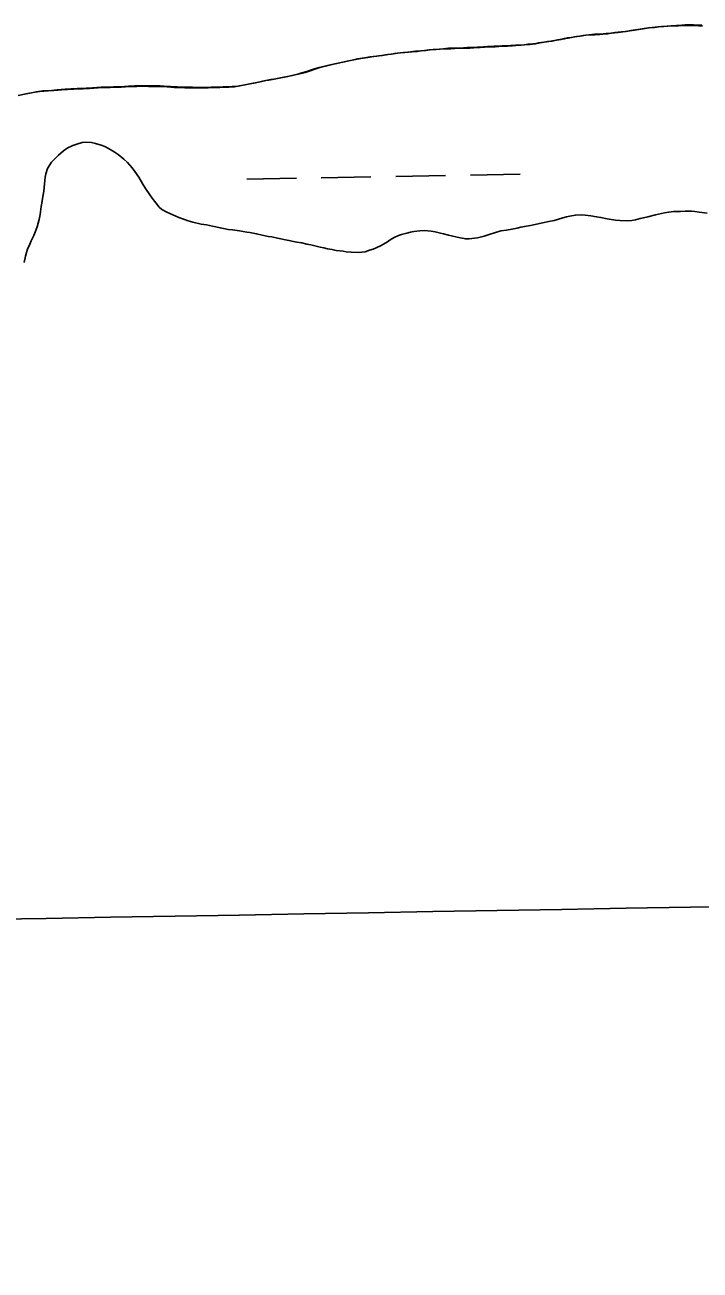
# Model space of a CAD drawing. Extents: x 3887375 to 3925618, y 296674 to 322633.
# Drawn here: x 3922332 to 3922766, y 314530 to 315331 of the extents above; entities that cross this region are included whole.
import ezdxf

# ---------------------------------------------------------------- set-up
doc = ezdxf.new("R2010")
doc.units = 0
for name, color, linetype in [('V-GRID-MAJR', 7, 'Continuous'), ('V-TOPO-SHOR', 7, 'Continuous'), ('V-WETL-SWMP', 7, 'Continuous')]:
    doc.layers.add(name, color=color, linetype=linetype)

msp = doc.modelspace()

# ---------------------------------------------------------------- linework, layer by layer
at = {"layer": 'V-GRID-MAJR'}
msp.add_spline([(3891444.7, 314225.88), (3896753.86, 314315.07), (3902063.01, 314405.04), (3907372.14, 314495.79), (3912681.27, 314587.3), (3917990.38, 314679.59), (3923299.47, 314772.65)], degree=3, dxfattribs=at)
at = {"layer": 'V-TOPO-SHOR'}
for points in [[(3922586.56, 315314.13), (3922588.98, 315314.42), (3922591.93, 315314.71), (3922594.7, 315315.09), (3922598.6, 315315.31), (3922601.11, 315315.51), (3922604.49, 315315.81), (3922608.05, 315315.85), (3922610.56, 315315.96), (3922614.11, 315316.17), (3922616.54, 315316.29), (3922620.18, 315316.33), (3922622.87, 315316.44), (3922626.94, 315316.66), (3922629.63, 315316.86), (3922633.96, 315317.09), (3922636.48, 315317.2), (3922638.99, 315317.4), (3922642.37, 315317.44), (3922644.45, 315317.55), (3922647.66, 315317.76), (3922649.91, 315317.87), (3922653.2, 315318.08), (3922655.54, 315318.45), (3922658.83, 315318.66), (3922662.29, 315319.13), (3922664.72, 315319.59), (3922668.18, 315320.07), (3922671.21, 315320.44), (3922674.68, 315321.18), (3922678.83, 315321.92), (3922681.25, 315322.46), (3922683.5, 315322.75), (3922685.75, 315323.21), (3922688.95, 315323.67), (3922691.21, 315323.96), (3922694.84, 315324.52), (3922698.48, 315324.82), (3922700.74, 315324.85), (3922703.94, 315325.06), (3922705.93, 315325.34), (3922709.05, 315325.54), (3922711.48, 315325.92), (3922715.81, 315326.4), (3922718.84, 315326.69), (3922721.78, 315327.16), (3922726.29, 315327.82), (3922729.14, 315328.28), (3922733.21, 315328.93), (3922735.63, 315329.22), (3922739.1, 315329.6), (3922741.61, 315329.89), (3922745.16, 315330.1), (3922747.68, 315330.31), (3922751.14, 315330.52), (3922754.61, 315330.64), (3922756.86, 315330.84), (3922760.16, 315330.79), (3922762.24, 315330.82), (3922765.28, 315330.76), (3922767.53, 315330.7)], [(3922327.5, 315285.43), (3922332.52, 315286.53), (3922339.27, 315287.82), (3922343.25, 315288.38), (3922348.89, 315288.71), (3922352.52, 315289.01), (3922357.64, 315289.5), (3922361.36, 315289.71), (3922365.35, 315289.84), (3922371.33, 315290.17), (3922375.41, 315290.3), (3922380.95, 315290.71), (3922384.24, 315290.83), (3922388.75, 315290.97), (3922391.79, 315291.09), (3922395.95, 315291.13), (3922398.55, 315291.34), (3922402.27, 315291.55), (3922406, 315291.68), (3922408.77, 315291.71), (3922413.37, 315291.59), (3922418.92, 315291.56), (3922421.44, 315291.5), (3922425.52, 315291.29), (3922429.85, 315290.99), (3922432.81, 315290.85), (3922436.88, 315290.8), (3922439.66, 315290.75), (3922444.08, 315290.62), (3922447.03, 315290.66), (3922451.8, 315290.79), (3922454.83, 315290.83), (3922459.34, 315290.96), (3922462.29, 315291.08), (3922465.23, 315291.2), (3922468.87, 315291.42), (3922473.37, 315292.25), (3922477.62, 315293.07), (3922481.16, 315293.81), (3922484.28, 315294.45), (3922486.79, 315294.99), (3922488.86, 315295.37), (3922492.15, 315296.01), (3922494.31, 315296.38), (3922497.43, 315297.02), (3922500.89, 315297.58), (3922503.92, 315298.22), (3922506.69, 315298.95), (3922509.54, 315299.5), (3922512.14, 315300.31), (3922515.33, 315301.21), (3922518.36, 315302.28), (3922520.34, 315303), (3922523.2, 315303.81), (3922525.27, 315304.27), (3922529.51, 315305.35), (3922531.5, 315305.81), (3922534.44, 315306.36), (3922537.38, 315307), (3922542.4, 315308.1), (3922544.56, 315308.55), (3922547.94, 315309.29), (3922552.53, 315309.94), (3922556.16, 315310.59), (3922558.41, 315310.79), (3922561.62, 315311.26), (3922563.95, 315311.54), (3922567.59, 315312.1), (3922569.84, 315312.48), (3922573.48, 315312.95), (3922575.56, 315313.15), (3922578.33, 315313.35), (3922583.18, 315313.84), (3922586.56, 315314.13)], [(3922331.24, 315177.97), (3922332.24, 315181.97), (3922332.82, 315184.49), (3922333.58, 315186.49), (3922334.92, 315189.71), (3922335.94, 315191.98), (3922337.55, 315195.37), (3922338.48, 315197.46), (3922339.74, 315200.86), (3922340.41, 315203.2), (3922340.99, 315205.55), (3922341.56, 315208.76), (3922342.37, 315213.97), (3922342.78, 315216.05), (3922343.18, 315219.09), (3922343.91, 315223.87), (3922344.46, 315228.55), (3922344.94, 315232.81), (3922345.35, 315235.06), (3922346.35, 315238.37), (3922348.99, 315242.56), (3922351.56, 315245.1), (3922353.36, 315247.03), (3922356.62, 315249.75), (3922359.03, 315251.42), (3922362.65, 315253.19), (3922365.15, 315254.09), (3922368.69, 315255.17)], [(3922368.69, 315255.17), (3922371.12, 315255.45), (3922374.76, 315255.15), (3922377.28, 315254.57), (3922380.85, 315253.48), (3922383.28, 315252.55), (3922385.55, 315251.28), (3922389.3, 315249.24), (3922391.74, 315247.45), (3922395.5, 315244.46), (3922397.87, 315242.32), (3922400.76, 315238.97), (3922402.52, 315236.47), (3922405.08, 315232.78), (3922407.73, 315228.38), (3922409.49, 315225.55), (3922412.14, 315221.5), (3922413.72, 315219.26), (3922416.01, 315216.34), (3922418.29, 315213.6), (3922420.04, 315212.05), (3922423.18, 315210.36), (3922427.01, 315208.67), (3922430.84, 315206.89), (3922434.5, 315205.54), (3922436.85, 315204.7), (3922439.98, 315203.87), (3922445.28, 315202.63), (3922448.75, 315202.15), (3922452.57, 315201.32), (3922454.65, 315201), (3922457.52, 315200.34), (3922459.61, 315199.84), (3922462.73, 315199.27), (3922465.51, 315198.95), (3922470.02, 315198.31), (3922474.62, 315197.49), (3922476.62, 315197.17), (3922478.7, 315196.84), (3922480.88, 315196.43), (3922484.52, 315195.61), (3922488.35, 315194.78), (3922490.78, 315194.38), (3922494.34, 315193.64), (3922496.51, 315193.23), (3922499.64, 315192.57), (3922501.72, 315192.16), (3922504.76, 315191.5), (3922506.76, 315191.09), (3922509.97, 315190.51), (3922513.36, 315189.86), (3922515.79, 315189.37), (3922519.35, 315188.45), (3922521.87, 315187.79), (3922524.13, 315187.29), (3922526.57, 315186.8), (3922529.6, 315186.23), (3922532.21, 315185.73), (3922536.64, 315185.17), (3922538.64, 315184.77), (3922541.76, 315184.54), (3922546.61, 315184.33), (3922550.77, 315184.9), (3922553.7, 315185.88), (3922555.95, 315186.6), (3922557.84, 315187.4), (3922561.12, 315189), (3922565.17, 315191.3), (3922566.97, 315192.44), (3922569.47, 315194.03), (3922572.23, 315195.27), (3922574.3, 315195.99), (3922577.59, 315196.89), (3922579.92, 315197.53), (3922582.25, 315197.9), (3922585.97, 315198.37), (3922588.83, 315198.49), (3922593.26, 315198.02), (3922595.86, 315197.61), (3922599.25, 315196.87), (3922601.33, 315196.38), (3922604.38, 315195.63), (3922606.46, 315195.13), (3922609.94, 315194.3), (3922612.28, 315193.81), (3922615.58, 315193.15), (3922617.84, 315193.09), (3922621.21, 315193.56), (3922623.2, 315193.85), (3922627.44, 315194.93), (3922631.32, 315196.1), (3922634, 315197), (3922638.15, 315198.34), (3922641.69, 315198.73), (3922645.24, 315199.37), (3922648.7, 315200.1), (3922651.03, 315200.65), (3922654.66, 315201.3), (3922657.17, 315201.67), (3922660.2, 315202.31), (3922664.95, 315203.41)], [(3922664.95, 315203.41), (3922669.02, 315204.32), (3922672.39, 315204.96), (3922674.63, 315205.68), (3922678, 315206.67), (3922680.34, 315207.3), (3922683.71, 315208.03), (3922686.13, 315208.49), (3922689.85, 315208.71), (3922692.37, 315208.47), (3922696.1, 315207.91), (3922699.83, 315207.43), (3922702.53, 315206.94), (3922706.61, 315206.12), (3922711.99, 315205.22), (3922714.77, 315204.99), (3922718.84, 315204.78), (3922722.48, 315205.08), (3922724.73, 315205.45), (3922727.93, 315206.18), (3922729.91, 315206.72), (3922732.77, 315207.36), (3922737.61, 315208.54), (3922739.68, 315209.08), (3922743.48, 315209.9), (3922746.25, 315210.37), (3922749.19, 315210.83), (3922753.7, 315210.88), (3922756.82, 315211), (3922760.81, 315210.96), (3922763.06, 315210.73), (3922765.84, 315210.32), (3922770.87, 315209.69)]]:
    msp.add_lwpolyline(points, dxfattribs=at)
at = {"layer": 'V-WETL-SWMP'}
for p, q in [((3922689.13, 315323.59), (3922692.77, 315324.15)), ((3922692.77, 315324.15), (3922696.41, 315324.45)), ((3922696.41, 315324.45), (3922698.66, 315324.48)), ((3922698.66, 315324.48), (3922701.87, 315324.68)), ((3922701.87, 315324.68), (3922703.86, 315324.97)), ((3922703.86, 315324.97), (3922706.98, 315325.17)), ((3922706.98, 315325.17), (3922709.4, 315325.55)), ((3922709.4, 315325.55), (3922713.73, 315326.03)), ((3922713.73, 315326.03), (3922716.76, 315326.32)), ((3922716.76, 315326.32), (3922719.71, 315326.79)), ((3922719.71, 315326.79), (3922724.21, 315327.45)), ((3922724.21, 315327.45), (3922727.06, 315327.91)), ((3922727.06, 315327.91), (3922731.13, 315328.56)), ((3922731.13, 315328.56), (3922733.56, 315328.85)), ((3922733.56, 315328.85), (3922737.02, 315329.23)), ((3922737.02, 315329.23), (3922739.53, 315329.52)), ((3922739.53, 315329.52), (3922743.09, 315329.73)), ((3922743.09, 315329.73), (3922745.6, 315329.94)), ((3922745.6, 315329.94), (3922749.07, 315330.15)), ((3922749.07, 315330.15), (3922752.53, 315330.27)), ((3922752.53, 315330.27), (3922754.79, 315330.47)), ((3922754.79, 315330.47), (3922758.08, 315330.42)), ((3922758.08, 315330.42), (3922760.16, 315330.44)), ((3922760.16, 315330.44), (3922763.2, 315330.39)), ((3922763.2, 315330.39), (3922765.45, 315330.33)), ((3922765.45, 315330.33), (3922767.97, 315330.27)), ((3922608.48, 315315.59), (3922612.04, 315315.8)), ((3922612.04, 315315.8), (3922614.46, 315315.92)), ((3922614.46, 315315.92), (3922618.1, 315315.96)), ((3922618.1, 315315.96), (3922620.79, 315316.07)), ((3922620.79, 315316.07), (3922624.87, 315316.29)), ((3922624.87, 315316.29), (3922627.55, 315316.49)), ((3922627.55, 315316.49), (3922631.89, 315316.72)), ((3922631.89, 315316.72), (3922634.4, 315316.83)), ((3922634.4, 315316.83), (3922636.91, 315317.03)), ((3922636.91, 315317.03), (3922640.29, 315317.07)), ((3922640.29, 315317.07), (3922642.37, 315317.18)), ((3922642.37, 315317.18), (3922645.58, 315317.39)), ((3922645.58, 315317.39), (3922647.83, 315317.5)), ((3922647.83, 315317.5), (3922651.13, 315317.71)), ((3922651.13, 315317.71), (3922653.46, 315318.08)), ((3922653.46, 315318.08), (3922656.76, 315318.29)), ((3922656.76, 315318.29), (3922660.22, 315318.76)), ((3922660.22, 315318.76), (3922662.64, 315319.22)), ((3922662.64, 315319.22), (3922666.11, 315319.69)), ((3922666.11, 315319.69), (3922669.14, 315320.07)), ((3922669.14, 315320.07), (3922672.6, 315320.81)), ((3922672.6, 315320.81), (3922676.75, 315321.55)), ((3922676.75, 315321.55), (3922679.17, 315322.09)), ((3922679.17, 315322.09), (3922681.43, 315322.38)), ((3922681.43, 315322.38), (3922683.68, 315322.84)), ((3922683.68, 315322.84), (3922686.88, 315323.3)), ((3922686.88, 315323.3), (3922689.13, 315323.59)), ((3922535.31, 315306.63), (3922540.32, 315307.73)), ((3922540.32, 315307.73), (3922542.49, 315308.18)), ((3922542.49, 315308.18), (3922545.86, 315308.92)), ((3922545.86, 315308.92), (3922550.45, 315309.57)), ((3922550.45, 315309.57), (3922554.08, 315310.22)), ((3922554.08, 315310.22), (3922556.34, 315310.42)), ((3922556.34, 315310.42), (3922559.54, 315310.89)), ((3922559.54, 315310.89), (3922561.88, 315311.17)), ((3922561.88, 315311.17), (3922565.51, 315311.73)), ((3922565.51, 315311.73), (3922567.77, 315312.11)), ((3922567.77, 315312.11), (3922571.4, 315312.58)), ((3922571.4, 315312.58), (3922573.48, 315312.78)), ((3922573.48, 315312.78), (3922576.25, 315312.98)), ((3922576.25, 315312.98), (3922581.1, 315313.47)), ((3922581.1, 315313.47), (3922584.48, 315313.76)), ((3922584.48, 315313.76), (3922586.91, 315314.05)), ((3922586.91, 315314.05), (3922589.85, 315314.34)), ((3922589.85, 315314.34), (3922592.62, 315314.72)), ((3922592.62, 315314.72), (3922596.52, 315314.94)), ((3922596.52, 315314.94), (3922599.04, 315315.14)), ((3922599.04, 315315.14), (3922602.42, 315315.44)), ((3922602.42, 315315.44), (3922605.97, 315315.48)), ((3922605.97, 315315.48), (3922608.48, 315315.59)), ((3922507.47, 315299.13), (3922510.06, 315299.94)), ((3922510.06, 315299.94), (3922513.26, 315300.84)), ((3922513.26, 315300.84), (3922516.28, 315301.91)), ((3922516.28, 315301.91), (3922518.27, 315302.63)), ((3922518.27, 315302.63), (3922521.12, 315303.44)), ((3922521.12, 315303.44), (3922523.2, 315303.9)), ((3922523.2, 315303.9), (3922527.43, 315304.98)), ((3922527.43, 315304.98), (3922529.42, 315305.44)), ((3922529.42, 315305.44), (3922532.37, 315305.99)), ((3922532.37, 315305.99), (3922535.31, 315306.63)), ((3922466.8, 315291.05), (3922471.3, 315291.88)), ((3922471.3, 315291.88), (3922475.54, 315292.7)), ((3922475.54, 315292.7), (3922479.08, 315293.44)), ((3922479.08, 315293.44), (3922482.2, 315294.08)), ((3922482.2, 315294.08), (3922484.71, 315294.63)), ((3922484.71, 315294.63), (3922486.79, 315295)), ((3922486.79, 315295), (3922490.07, 315295.64)), ((3922490.07, 315295.64), (3922492.24, 315296.01)), ((3922492.24, 315296.01), (3922495.35, 315296.65)), ((3922495.35, 315296.65), (3922498.81, 315297.21)), ((3922498.81, 315297.21), (3922501.84, 315297.85)), ((3922501.84, 315297.85), (3922504.61, 315298.58)), ((3922504.61, 315298.58), (3922507.47, 315299.13)), ((3922330.44, 315286.16), (3922337.19, 315287.45)), ((3922337.19, 315287.45), (3922341.18, 315288.01)), ((3922341.18, 315288.01), (3922346.81, 315288.34)), ((3922346.81, 315288.34), (3922350.45, 315288.64)), ((3922350.45, 315288.64), (3922355.56, 315289.13)), ((3922355.56, 315289.13), (3922359.29, 315289.34)), ((3922359.29, 315289.34), (3922363.27, 315289.47)), ((3922363.27, 315289.47), (3922369.25, 315289.8)), ((3922369.25, 315289.8), (3922373.33, 315289.93)), ((3922373.33, 315289.93), (3922378.87, 315290.34)), ((3922378.87, 315290.34), (3922382.17, 315290.46)), ((3922382.17, 315290.46), (3922386.68, 315290.6)), ((3922386.68, 315290.6), (3922389.71, 315290.72)), ((3922389.71, 315290.72), (3922393.87, 315290.76)), ((3922393.87, 315290.76), (3922396.47, 315290.96)), ((3922396.47, 315290.96), (3922400.2, 315291.18)), ((3922400.2, 315291.18), (3922403.92, 315291.31)), ((3922403.92, 315291.31), (3922406.7, 315291.34)), ((3922406.7, 315291.34), (3922411.3, 315291.22)), ((3922411.3, 315291.22), (3922416.85, 315291.19)), ((3922416.85, 315291.19), (3922419.36, 315291.13)), ((3922419.36, 315291.13), (3922423.44, 315290.92)), ((3922423.44, 315290.92), (3922427.78, 315290.62)), ((3922427.78, 315290.62), (3922430.73, 315290.48)), ((3922430.73, 315290.48), (3922434.81, 315290.43)), ((3922434.81, 315290.43), (3922437.58, 315290.38)), ((3922437.58, 315290.38), (3922442, 315290.25)), ((3922442, 315290.25), (3922444.95, 315290.29)), ((3922444.95, 315290.29), (3922449.72, 315290.42)), ((3922449.72, 315290.42), (3922452.75, 315290.46)), ((3922452.75, 315290.46), (3922457.26, 315290.6)), ((3922457.26, 315290.6), (3922460.21, 315290.71)), ((3922460.21, 315290.71), (3922463.16, 315290.83)), ((3922463.16, 315290.83), (3922466.8, 315291.05)), ((3922362.65, 315253.19), (3922359.03, 315251.42)), ((3922365.15, 315254.09), (3922362.65, 315253.19)), ((3922368.69, 315255.17), (3922365.15, 315254.09)), ((3922371.12, 315255.45), (3922368.69, 315255.17)), ((3922374.76, 315255.15), (3922371.12, 315255.45)), ((3922377.28, 315254.57), (3922374.76, 315255.15)), ((3922380.85, 315253.48), (3922377.28, 315254.57)), ((3922383.28, 315252.55), (3922380.85, 315253.48)), ((3922385.55, 315251.28), (3922383.28, 315252.55)), ((3922351.56, 315245.1), (3922348.99, 315242.56)), ((3922353.36, 315247.02), (3922351.56, 315245.1)), ((3922356.62, 315249.75), (3922353.36, 315247.02)), ((3922359.03, 315251.42), (3922356.62, 315249.75)), ((3922389.3, 315249.24), (3922385.55, 315251.28)), ((3922391.75, 315247.45), (3922389.3, 315249.24)), ((3922395.5, 315244.46), (3922391.75, 315247.45)), ((3922397.87, 315242.32), (3922395.5, 315244.46)), ((3922346.35, 315238.37), (3922345.34, 315235.06)), ((3922348.99, 315242.56), (3922346.35, 315238.37)), ((3922400.76, 315238.97), (3922397.87, 315242.32)), ((3922402.52, 315236.47), (3922400.76, 315238.97)), ((3922405.08, 315232.78), (3922402.52, 315236.47)), ((3922344.46, 315228.55), (3922343.91, 315223.87)), ((3922344.94, 315232.81), (3922344.46, 315228.55)), ((3922345.34, 315235.06), (3922344.94, 315232.81)), ((3922407.73, 315228.39), (3922405.08, 315232.78)), ((3922409.49, 315225.54), (3922407.73, 315228.39)), ((3922474.56, 315231.68), (3922506.55, 315232.23)), ((3922522.55, 315232.51), (3922554.55, 315233.06)), ((3922570.54, 315233.33), (3922602.54, 315233.88)), ((3922618.54, 315234.16), (3922650.53, 315234.7)), ((3922343.91, 315223.87), (3922343.18, 315219.09)), ((3922412.14, 315221.5), (3922409.49, 315225.54)), ((3922413.72, 315219.27), (3922412.14, 315221.5)), ((3922342.37, 315213.97), (3922341.56, 315208.76)), ((3922342.78, 315216.06), (3922342.37, 315213.97)), ((3922343.18, 315219.09), (3922342.78, 315216.06)), ((3922416.01, 315216.34), (3922413.72, 315219.27)), ((3922418.29, 315213.6), (3922416.01, 315216.34)), ((3922420.04, 315212.05), (3922418.29, 315213.6)), ((3922423.18, 315210.36), (3922420.04, 315212.05)), ((3922340.99, 315205.55), (3922340.41, 315203.2)), ((3922341.56, 315208.76), (3922340.99, 315205.55)), ((3922427.01, 315208.67), (3922423.18, 315210.36)), ((3922430.84, 315206.89), (3922427.01, 315208.67)), ((3922434.5, 315205.54), (3922430.84, 315206.89)), ((3922436.85, 315204.7), (3922434.5, 315205.54)), ((3922439.98, 315203.87), (3922436.85, 315204.7)), ((3922445.28, 315202.63), (3922439.98, 315203.87)), ((3922669.02, 315204.31), (3922664.95, 315203.4)), ((3922672.39, 315204.96), (3922669.02, 315204.31)), ((3922674.64, 315205.68), (3922672.39, 315204.96)), ((3922678, 315206.67), (3922674.64, 315205.68)), ((3922680.34, 315207.3), (3922678, 315206.67)), ((3922683.71, 315208.03), (3922680.34, 315207.3)), ((3922686.13, 315208.49), (3922683.71, 315208.03)), ((3922689.85, 315208.71), (3922686.13, 315208.49)), ((3922692.37, 315208.47), (3922689.85, 315208.71)), ((3922696.1, 315207.91), (3922692.37, 315208.47)), ((3922699.83, 315207.43), (3922696.1, 315207.91)), ((3922702.53, 315206.94), (3922699.83, 315207.43)), ((3922706.61, 315206.12), (3922702.53, 315206.94)), ((3922711.99, 315205.22), (3922706.61, 315206.12)), ((3922714.77, 315204.99), (3922711.99, 315205.22)), ((3922718.84, 315204.78), (3922714.77, 315204.99)), ((3922722.48, 315205.08), (3922718.84, 315204.78)), ((3922724.73, 315205.45), (3922722.48, 315205.08)), ((3922727.93, 315206.18), (3922724.73, 315205.45)), ((3922729.91, 315206.72), (3922727.93, 315206.18)), ((3922732.77, 315207.36), (3922729.91, 315206.72)), ((3922737.61, 315208.54), (3922732.77, 315207.36)), ((3922739.68, 315209.08), (3922737.61, 315208.54)), ((3922743.48, 315209.9), (3922739.68, 315209.08)), ((3922746.25, 315210.37), (3922743.48, 315209.9)), ((3922749.19, 315210.83), (3922746.25, 315210.37)), ((3922753.7, 315210.88), (3922749.19, 315210.83)), ((3922756.82, 315211), (3922753.7, 315210.88)), ((3922760.81, 315210.96), (3922756.82, 315211)), ((3922763.06, 315210.73), (3922760.81, 315210.96)), ((3922765.84, 315210.32), (3922763.06, 315210.73)), ((3922770.87, 315209.68), (3922765.84, 315210.32)), ((3922338.48, 315197.46), (3922337.55, 315195.37)), ((3922339.74, 315200.86), (3922338.48, 315197.46)), ((3922340.41, 315203.2), (3922339.74, 315200.86)), ((3922448.75, 315202.15), (3922445.28, 315202.63)), ((3922452.57, 315201.32), (3922448.75, 315202.15)), ((3922454.65, 315201), (3922452.57, 315201.32)), ((3922457.52, 315200.34), (3922454.65, 315201)), ((3922459.61, 315199.84), (3922457.52, 315200.34)), ((3922462.73, 315199.27), (3922459.61, 315199.84)), ((3922465.51, 315198.95), (3922462.73, 315199.27)), ((3922470.02, 315198.31), (3922465.51, 315198.95)), ((3922474.62, 315197.49), (3922470.02, 315198.31)), ((3922476.62, 315197.17), (3922474.62, 315197.49)), ((3922478.7, 315196.84), (3922476.62, 315197.17)), ((3922480.88, 315196.43), (3922478.7, 315196.84)), ((3922484.52, 315195.61), (3922480.88, 315196.43)), ((3922488.35, 315194.78), (3922484.52, 315195.61)), ((3922574.3, 315195.99), (3922572.23, 315195.27)), ((3922577.58, 315196.89), (3922574.3, 315195.99)), ((3922579.92, 315197.53), (3922577.58, 315196.89)), ((3922582.25, 315197.9), (3922579.92, 315197.53)), ((3922585.97, 315198.37), (3922582.25, 315197.9)), ((3922588.83, 315198.49), (3922585.97, 315198.37)), ((3922593.26, 315198.02), (3922588.83, 315198.49)), ((3922595.86, 315197.61), (3922593.26, 315198.02)), ((3922599.25, 315196.87), (3922595.86, 315197.61)), ((3922601.33, 315196.38), (3922599.25, 315196.87)), ((3922604.38, 315195.63), (3922601.33, 315196.38)), ((3922606.46, 315195.13), (3922604.38, 315195.63)), ((3922631.32, 315196.1), (3922627.44, 315194.93)), ((3922634, 315197), (3922631.32, 315196.1)), ((3922638.15, 315198.34), (3922634, 315197)), ((3922641.69, 315198.73), (3922638.15, 315198.34)), ((3922645.24, 315199.37), (3922641.69, 315198.73)), ((3922648.7, 315200.1), (3922645.24, 315199.37)), ((3922651.03, 315200.65), (3922648.7, 315200.1)), ((3922654.67, 315201.3), (3922651.03, 315200.65)), ((3922657.17, 315201.67), (3922654.67, 315201.3)), ((3922660.2, 315202.31), (3922657.17, 315201.67)), ((3922664.95, 315203.4), (3922660.2, 315202.31)), ((3922334.93, 315189.71), (3922333.57, 315186.49)), ((3922335.94, 315191.98), (3922334.93, 315189.71)), ((3922337.55, 315195.37), (3922335.94, 315191.98)), ((3922490.78, 315194.38), (3922488.35, 315194.78)), ((3922494.34, 315193.64), (3922490.78, 315194.38)), ((3922496.51, 315193.23), (3922494.34, 315193.64)), ((3922499.64, 315192.57), (3922496.51, 315193.23)), ((3922501.72, 315192.16), (3922499.64, 315192.57)), ((3922504.76, 315191.5), (3922501.72, 315192.16)), ((3922506.76, 315191.09), (3922504.76, 315191.5)), ((3922509.97, 315190.51), (3922506.76, 315191.09)), ((3922513.36, 315189.86), (3922509.97, 315190.51)), ((3922515.79, 315189.37), (3922513.36, 315189.86)), ((3922519.35, 315188.45), (3922515.79, 315189.37)), ((3922521.88, 315187.79), (3922519.35, 315188.45)), ((3922524.13, 315187.29), (3922521.88, 315187.79)), ((3922561.12, 315189), (3922557.84, 315187.4)), ((3922565.17, 315191.3), (3922561.12, 315189)), ((3922566.97, 315192.44), (3922565.17, 315191.3)), ((3922569.47, 315194.03), (3922566.97, 315192.44)), ((3922572.23, 315195.27), (3922569.47, 315194.03)), ((3922609.94, 315194.3), (3922606.46, 315195.13)), ((3922612.28, 315193.81), (3922609.94, 315194.3)), ((3922615.58, 315193.15), (3922612.28, 315193.81)), ((3922617.84, 315193.09), (3922615.58, 315193.15)), ((3922621.21, 315193.56), (3922617.84, 315193.09)), ((3922623.2, 315193.84), (3922621.21, 315193.56)), ((3922627.44, 315194.93), (3922623.2, 315193.84)), ((3922332.24, 315181.97), (3922331.24, 315177.97)), ((3922332.82, 315184.49), (3922332.24, 315181.97)), ((3922333.57, 315186.49), (3922332.82, 315184.49)), ((3922526.57, 315186.8), (3922524.13, 315187.29)), ((3922529.6, 315186.22), (3922526.57, 315186.8)), ((3922532.21, 315185.73), (3922529.6, 315186.22)), ((3922536.64, 315185.18), (3922532.21, 315185.73)), ((3922538.63, 315184.77), (3922536.64, 315185.18)), ((3922541.76, 315184.54), (3922538.63, 315184.77)), ((3922546.61, 315184.33), (3922541.76, 315184.54)), ((3922550.77, 315184.9), (3922546.61, 315184.33)), ((3922553.7, 315185.88), (3922550.77, 315184.9)), ((3922555.95, 315186.6), (3922553.7, 315185.88)), ((3922557.84, 315187.4), (3922555.95, 315186.6))]:
    msp.add_line(p, q, dxfattribs=at)

doc.saveas('drawing.dxf')
